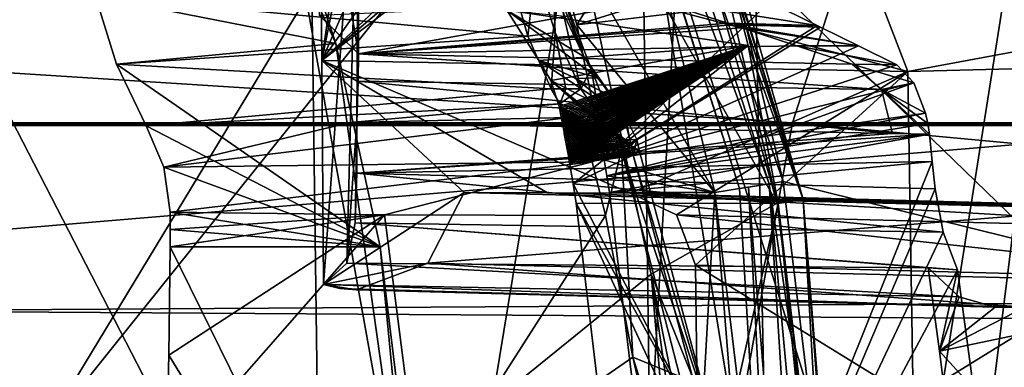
# Model space of a CAD drawing. Header units: metres. Extents: x -150 to 307, y -550 to 84.
# Tile 385 of 656: x 176.73 to 180.87, y 4.27 to 5.72. Entities that reach past the tile are written whole.
import ezdxf

# ---------------------------------------------------------------- set-up
doc = ezdxf.new("R2010")
doc.units = ezdxf.units.M
doc.layers.add('solid_26006363', color=7, linetype='CONTINUOUS')

msp = doc.modelspace()

# ---------------------------------------------------------------- linework, layer by layer
at = {"layer": 'solid_26006363'}
for points in [[(181.625504, 10.620572, 903.084717), (179.730576, 10.283745, 901.281677), (179.943771, 0, 901.830261)], [(181.625504, 10.620572, 903.084717), (179.943771, 0, 901.830261), (180.300247, 0, 902.172241)], [(181.625504, 10.620572, 903.084717), (180.300247, 0, 902.172241), (181.80658, 0, 903.60907)], [(179.730576, 10.283745, 901.281677), (177.958267, 5.855705, 899.794312), (178.037109, 0, 899.987976)], [(179.730576, 10.283745, 901.281677), (178.037109, 0, 899.987976), (179.162659, 0, 901.078247)], [(179.730576, 10.283745, 901.281677), (179.162659, 0, 901.078247), (179.943771, 0, 901.830261)], [(172.102798, 5.179073, 852.674438), (177.909012, 5.952627, 860.200317), (172.047501, 9.709399, 854.779663)], [(180.94339, 9.039507, 899.747498), (181.243057, 4.566667, 900.236633), (179.344193, 6.404915, 898.328064)], [(179.589874, 6.503469, 861.480896), (183.44072, 8.010576, 865.296753), (184.222412, 3.986854, 865.444702)], [(178.86116, 7.797574, 861.200989), (178.963699, 7.84883, 861.202759), (179.879288, 5.036791, 861.516296)], [(178.963699, 7.84883, 861.202759), (179.589874, 6.503469, 861.480896), (179.938644, 5.046402, 861.558228)], [(178.963699, 7.84883, 861.202759), (179.938644, 5.046402, 861.558228), (179.879288, 5.036791, 861.516296)], [(178.86116, 7.797574, 861.200989), (179.879288, 5.036791, 861.516296), (179.755264, 5.016676, 861.503296)], [(179.297073, 6.454745, 861.489563), (178.86116, 7.797574, 861.200989), (179.755264, 5.016676, 861.503296)], [(177.958267, 5.855705, 899.794312), (174.411835, 7.725043, 896.199707), (174.40567, 0, 896.416138)], [(180.022522, 4.97122, 860.345215), (179.27388, 7.240706, 860.416199), (179.280746, 7.224276, 860.4198)], [(179.379303, 7.221056, 860.111877), (179.27388, 7.240706, 860.416199), (180.022522, 4.97122, 860.345215)], [(180.022522, 4.97122, 860.345215), (179.280746, 7.224276, 860.4198), (179.465149, 6.746392, 860.511292)], [(179.379303, 7.221056, 860.111877), (179.913528, 4.955575, 860.0354), (179.294037, 7.122289, 859.819214)], [(179.379303, 7.221056, 860.111877), (180.022522, 4.97122, 860.345215), (179.913528, 4.955575, 860.0354)], [(179.294037, 7.122289, 859.819214), (179.913528, 4.955575, 860.0354), (178.95578, 6.636835, 859.263977)], [(175.855179, 6.935004, 894.855896), (179.432434, 0.000028, 898.555115), (176.563232, 0.000015, 895.739807)], [(175.855179, 6.935004, 894.855896), (179.344193, 6.404915, 898.328064), (179.432434, 0.000028, 898.555115)], [(177.935349, 6.876022, 866.531677), (177.989639, 5.743865, 866.675781), (178.154312, 5.582378, 867.537659)], [(178.155411, 6.651262, 867.588684), (177.935349, 6.876022, 866.531677), (178.154312, 5.582378, 867.537659)], [(180.022522, 4.97122, 860.345215), (179.465149, 6.746392, 860.511292), (179.637207, 6.214718, 860.585571)], [(172.83783, 5.822433, 851.356567), (178.95578, 6.636835, 859.263977), (173.62738, 0.000002, 851.318604)], [(178.95578, 6.636835, 859.263977), (179.383698, 4.657692, 859.312195), (173.62738, 0.000002, 851.318604)], [(178.155411, 6.651262, 867.588684), (178.00061, 5.553671, 868.619202), (177.992249, 6.4926, 868.643677)], [(178.155411, 6.651262, 867.588684), (178.007523, 4.614367, 868.598389), (178.00061, 5.553671, 868.619202)], [(178.155411, 6.651262, 867.588684), (178.105469, 4.703823, 868.216797), (178.007523, 4.614367, 868.598389)], [(178.155411, 6.651262, 867.588684), (178.14798, 5.294778, 867.895325), (178.105469, 4.703823, 868.216797)], [(178.155411, 6.651262, 867.588684), (178.153687, 5.467828, 867.803406), (178.14798, 5.294778, 867.895325)], [(178.155411, 6.651262, 867.588684), (178.154312, 5.582378, 867.537659), (178.153687, 5.467828, 867.803406)], [(179.913528, 4.955575, 860.0354), (179.383698, 4.657692, 859.312195), (178.95578, 6.636835, 859.263977)], [(179.938644, 5.046402, 861.558228), (179.589874, 6.503469, 861.480896), (184.222412, 3.986854, 865.444702)], [(178.180252, 6.442121, 868.746704), (177.992249, 6.4926, 868.643677), (178.00061, 5.553671, 868.619202)], [(178.926224, 6.260251, 861.985413), (179.297073, 6.454745, 861.489563), (179.650848, 4.999894, 861.565125)], [(179.297073, 6.454745, 861.489563), (179.755264, 5.016676, 861.503296), (179.650848, 4.999894, 861.565125)], [(177.786575, 6.445447, 860.187683), (178.059738, 5.625575, 860.302551), (177.049072, 5.823479, 861.445251)], [(177.909012, 5.952627, 860.200317), (178.059738, 5.625575, 860.302551), (177.786575, 6.445447, 860.187683)], [(178.36824, 6.391641, 868.849731), (178.180252, 6.442121, 868.746704), (178.00061, 5.553671, 868.619202)], [(178.519135, 6.284606, 868.930298), (178.36824, 6.391641, 868.849731), (178.00061, 5.553671, 868.619202)], [(180.387817, 0.000036, 899.481018), (179.432434, 0.000028, 898.555115), (179.344193, 6.404915, 898.328064)], [(181.243057, 4.566667, 900.236633), (181.351913, 0.000033, 900.409668), (179.344193, 6.404915, 898.328064)], [(180.387817, 0.000036, 899.481018), (179.344193, 6.404915, 898.328064), (181.351913, 0.000033, 900.409668)], [(53.365746, 5.290247, 673.443176), (54.968628, 6.367424, 673.933228), (289.06488, 5.292864, -97.483597)], [(54.968628, 6.367424, 673.933228), (290.670074, 6.369913, -96.992836), (289.06488, 5.292864, -97.483597)], [(60.530315, 6.367424, 675.633606), (62.133198, 5.290247, 676.123657), (296.237, 6.362432, -95.290863)], [(62.133198, 5.290247, 676.123657), (297.839539, 5.281072, -94.800919), (296.237, 6.362432, -95.290863)], [(162.935638, 5.292864, -284.842529), (179.977448, 5.292864, -282.295593), (163.084946, 6.369913, -286.514404)], [(179.977448, 5.292864, -282.295593), (180.323471, 6.369913, -283.93811), (163.084946, 6.369913, -286.514404)], [(163.602783, 6.362432, -292.312592), (181.523499, 6.362432, -289.634338), (163.751846, 5.281072, -293.98172)], [(181.523499, 6.362432, -289.634338), (181.868942, 5.281072, -291.274109), (163.751846, 5.281072, -293.98172)], [(179.977448, 5.292864, -282.295593), (196.598343, 5.292864, -277.750793), (180.323471, 6.369913, -283.93811)], [(196.598343, 5.292864, -277.750793), (197.13623, 6.369913, -279.34082), (180.323471, 6.369913, -283.93811)], [(178.579239, 6.101172, 868.957825), (178.519135, 6.284606, 868.930298), (178.00061, 5.553671, 868.619202)], [(179.071594, 5.703957, 862.031189), (178.926224, 6.260251, 861.985413), (179.650848, 4.999894, 861.565125)], [(179.304825, 6.07936, 862.713135), (178.926224, 6.260251, 861.985413), (179.071594, 5.703957, 862.031189)], [(179.791656, 5.617289, 860.636902), (179.637207, 6.214718, 860.585571), (178.777893, 5.764934, 861.865784)], [(180.022522, 4.97122, 860.345215), (179.637207, 6.214718, 860.585571), (179.791656, 5.617289, 860.636902)], [(178.580215, 6.050392, 868.956726), (178.579239, 6.101172, 868.957825), (178.00061, 5.553671, 868.619202)], [(178.580215, 6.050392, 868.956726), (178.00061, 5.553671, 868.619202), (178.581192, 5.999354, 868.955688)], [(179.686569, 5.894563, 863.460388), (179.304825, 6.07936, 862.713135), (179.071594, 5.703957, 862.031189)], [(180.462646, 5.507828, 869.987854), (178.581192, 5.999354, 868.955688), (178.00061, 5.553671, 868.619202)], [(180.462646, 5.507828, 869.987854), (180.327087, 5.857625, 869.923218), (178.581192, 5.999354, 868.955688)], [(172.102798, 5.179073, 852.674438), (178.388641, 3.292914, 860.247986), (177.909012, 5.952627, 860.200317)], [(177.909012, 5.952627, 860.200317), (178.388641, 3.292914, 860.247986), (178.059738, 5.625575, 860.302551)], [(178.797516, 5.896899, 863.031311), (178.866241, 5.6559, 863.026794), (178.898041, 5.940388, 862.893311)], [(178.866241, 5.6559, 863.026794), (178.980423, 5.671069, 862.883057), (178.898041, 5.940388, 862.893311)], [(178.980423, 5.671069, 862.883057), (178.969589, 5.947491, 862.730347), (178.898041, 5.940388, 862.893311)], [(178.969589, 5.947491, 862.730347), (179.101456, 5.570464, 862.517639), (178.95517, 5.932834, 862.555969)], [(178.95517, 5.932834, 862.555969), (179.101456, 5.570464, 862.517639), (179.020737, 5.739561, 862.56189)], [(178.969589, 5.947491, 862.730347), (179.131577, 5.519302, 862.677307), (179.101456, 5.570464, 862.517639)], [(178.969589, 5.947491, 862.730347), (179.088181, 5.434511, 862.818542), (179.131577, 5.519302, 862.677307)], [(178.980423, 5.671069, 862.883057), (179.088181, 5.434511, 862.818542), (178.969589, 5.947491, 862.730347)], [(180.462646, 5.507828, 869.987854), (182.677139, 5.920622, 867.372864), (180.327087, 5.857625, 869.923218)], [(180.462646, 5.507828, 869.987854), (182.810684, 5.568254, 867.443298), (182.677139, 5.920622, 867.372864)], [(177.049072, 5.823479, 861.445251), (178.866241, 5.6559, 863.026794), (178.797516, 5.896899, 863.031311)], [(179.881729, 5.799089, 863.843628), (179.686569, 5.894563, 863.460388), (179.071594, 5.703957, 862.031189)], [(177.958267, 5.855705, 899.794312), (174.40567, 0, 896.416138), (178.037109, 0, 899.987976)], [(177.138184, 5.53786, 861.462158), (178.866241, 5.6559, 863.026794), (177.049072, 5.823479, 861.445251)], [(178.059738, 5.625575, 860.302551), (177.138184, 5.53786, 861.462158), (177.049072, 5.823479, 861.445251)], [(177.989639, 5.743865, 866.675781), (179.405624, 5.808721, 864.399231), (178.154312, 5.582378, 867.537659)], [(179.405624, 5.808721, 864.399231), (179.704971, 5.710288, 864.665466), (178.154312, 5.582378, 867.537659)], [(179.881729, 5.799089, 863.843628), (179.071594, 5.703957, 862.031189), (179.185806, 5.137814, 862.051636)], [(180.080826, 5.701114, 864.238464), (179.881729, 5.799089, 863.843628), (179.185806, 5.137814, 862.051636)], [(179.405624, 5.808721, 864.399231), (179.881729, 5.799089, 863.843628), (180.080826, 5.701114, 864.238464)], [(179.405624, 5.808721, 864.399231), (180.080826, 5.701114, 864.238464), (179.704971, 5.710288, 864.665466)], [(179.791656, 5.617289, 860.636902), (178.777893, 5.764934, 861.865784), (178.911743, 5.553397, 861.770996)], [(179.157974, 5.480983, 862.471497), (178.911743, 5.553397, 861.770996), (178.777893, 5.764934, 861.865784)], [(179.101456, 5.570464, 862.517639), (179.157974, 5.480983, 862.471497), (178.777893, 5.764934, 861.865784)], [(179.020737, 5.739561, 862.56189), (179.101456, 5.570464, 862.517639), (178.777893, 5.764934, 861.865784)], [(179.704971, 5.710288, 864.665466), (179.727173, 5.702989, 864.685181), (178.154312, 5.582378, 867.537659)], [(179.704971, 5.710288, 864.665466), (180.080826, 5.701114, 864.238464), (180.0952, 5.694032, 864.267029)], [(179.704971, 5.710288, 864.665466), (180.0952, 5.694032, 864.267029), (179.727173, 5.702989, 864.685181)], [(179.727173, 5.702989, 864.685181), (179.764587, 5.690682, 864.718445), (178.154312, 5.582378, 867.537659)], [(179.764587, 5.690682, 864.718445), (179.996002, 5.614789, 864.922913), (178.154312, 5.582378, 867.537659)], [(178.866241, 5.6559, 863.026794), (178.964142, 5.434415, 862.969971), (178.980423, 5.671069, 862.883057)], [(178.980423, 5.671069, 862.883057), (178.964142, 5.434415, 862.969971), (179.026123, 5.434415, 862.894226)], [(178.980423, 5.671069, 862.883057), (179.026123, 5.434415, 862.894226), (179.088181, 5.434511, 862.818542)], [(179.185806, 5.137814, 862.051636), (179.071594, 5.703957, 862.031189), (179.650848, 4.999894, 861.565125)], [(180.0952, 5.694032, 864.267029), (180.080826, 5.701114, 864.238464), (179.185806, 5.137814, 862.051636)], [(180.2547, 5.615291, 864.585022), (180.0952, 5.694032, 864.267029), (179.185806, 5.137814, 862.051636)], [(179.727173, 5.702989, 864.685181), (180.0952, 5.694032, 864.267029), (180.2547, 5.615291, 864.585022)], [(179.727173, 5.702989, 864.685181), (180.2547, 5.615291, 864.585022), (179.764587, 5.690682, 864.718445)], [(179.764587, 5.690682, 864.718445), (180.2547, 5.615291, 864.585022), (179.996002, 5.614789, 864.922913)], [(177.138184, 5.53786, 861.462158), (178.964142, 5.434415, 862.969971), (178.866241, 5.6559, 863.026794)], [(178.059738, 5.625575, 860.302551), (178.245712, 4.772818, 860.335999), (177.138184, 5.53786, 861.462158)], [(178.388641, 3.292914, 860.247986), (178.245712, 4.772818, 860.335999), (178.059738, 5.625575, 860.302551)], [(179.996002, 5.614789, 864.922913), (180.227798, 5.538888, 865.126892), (178.154312, 5.582378, 867.537659)], [(178.962265, 5.470369, 861.733582), (179.791656, 5.617289, 860.636902), (178.911743, 5.553397, 861.770996)], [(178.962265, 5.470369, 861.733582), (178.997086, 5.360664, 861.722168), (179.791656, 5.617289, 860.636902)], [(178.997086, 5.360664, 861.722168), (178.998505, 5.353519, 861.722412), (179.791656, 5.617289, 860.636902)], [(178.998505, 5.353519, 861.722412), (178.999908, 5.346375, 861.722656), (179.791656, 5.617289, 860.636902)], [(178.999908, 5.346375, 861.722656), (179.001328, 5.33923, 861.7229), (179.791656, 5.617289, 860.636902)], [(179.001328, 5.33923, 861.7229), (179.002731, 5.332085, 861.723083), (179.791656, 5.617289, 860.636902)], [(179.002731, 5.332085, 861.723083), (179.00412, 5.324941, 861.723328), (179.791656, 5.617289, 860.636902)], [(179.00412, 5.324941, 861.723328), (179.005508, 5.317797, 861.723572), (179.791656, 5.617289, 860.636902)], [(179.005508, 5.317797, 861.723572), (179.006897, 5.310652, 861.723755), (179.791656, 5.617289, 860.636902)], [(179.006897, 5.310652, 861.723755), (179.008286, 5.303508, 861.723938), (179.791656, 5.617289, 860.636902)], [(179.008286, 5.303508, 861.723938), (179.009659, 5.296365, 861.724182), (179.791656, 5.617289, 860.636902)], [(179.009659, 5.296365, 861.724182), (179.011032, 5.289221, 861.724365), (179.791656, 5.617289, 860.636902)], [(179.011032, 5.289221, 861.724365), (179.01239, 5.282077, 861.724548), (179.791656, 5.617289, 860.636902)], [(179.01239, 5.282077, 861.724548), (179.013748, 5.274934, 861.724792), (179.791656, 5.617289, 860.636902)], [(179.013748, 5.274934, 861.724792), (179.015106, 5.267791, 861.724976), (179.791656, 5.617289, 860.636902)], [(179.015106, 5.267791, 861.724976), (179.016449, 5.260648, 861.725159), (179.791656, 5.617289, 860.636902)], [(179.016449, 5.260648, 861.725159), (179.017792, 5.253505, 861.725342), (179.791656, 5.617289, 860.636902)], [(179.017792, 5.253505, 861.725342), (179.019119, 5.246363, 861.725525), (179.791656, 5.617289, 860.636902)], [(179.019119, 5.246363, 861.725525), (179.020462, 5.23922, 861.725647), (179.791656, 5.617289, 860.636902)], [(179.020462, 5.23922, 861.725647), (179.021774, 5.232078, 861.72583), (179.791656, 5.617289, 860.636902)], [(179.021774, 5.232078, 861.72583), (179.023102, 5.224936, 861.726013), (179.791656, 5.617289, 860.636902)], [(179.023102, 5.224936, 861.726013), (179.024414, 5.217794, 861.726135), (179.791656, 5.617289, 860.636902)], [(179.024414, 5.217794, 861.726135), (179.025726, 5.210652, 861.726318), (179.791656, 5.617289, 860.636902)], [(179.025726, 5.210652, 861.726318), (179.027023, 5.203511, 861.726501), (179.791656, 5.617289, 860.636902)], [(179.027023, 5.203511, 861.726501), (179.02832, 5.19637, 861.726624), (179.791656, 5.617289, 860.636902)], [(179.02832, 5.19637, 861.726624), (179.029617, 5.189229, 861.726746), (179.791656, 5.617289, 860.636902)], [(179.029617, 5.189229, 861.726746), (179.030899, 5.182089, 861.726929), (179.791656, 5.617289, 860.636902)], [(179.030899, 5.182089, 861.726929), (179.032181, 5.174948, 861.727051), (179.791656, 5.617289, 860.636902)], [(179.032181, 5.174948, 861.727051), (179.033447, 5.167808, 861.727173), (179.791656, 5.617289, 860.636902)], [(179.033447, 5.167808, 861.727173), (179.034714, 5.160668, 861.727295), (179.791656, 5.617289, 860.636902)], [(179.034714, 5.160668, 861.727295), (179.03598, 5.153529, 861.727417), (179.791656, 5.617289, 860.636902)], [(179.03598, 5.153529, 861.727417), (179.037231, 5.14639, 861.727539), (179.791656, 5.617289, 860.636902)], [(179.037231, 5.14639, 861.727539), (179.038498, 5.139251, 861.727661), (179.791656, 5.617289, 860.636902)], [(179.038498, 5.139251, 861.727661), (179.039734, 5.132112, 861.727783), (179.791656, 5.617289, 860.636902)], [(179.039734, 5.132112, 861.727783), (179.040985, 5.124974, 861.727905), (179.791656, 5.617289, 860.636902)], [(179.040985, 5.124974, 861.727905), (179.042145, 5.117825, 861.728027), (179.791656, 5.617289, 860.636902)], [(179.042145, 5.117825, 861.728027), (179.055862, 5.037094, 861.728699), (179.791656, 5.617289, 860.636902)], [(179.055862, 5.037094, 861.728699), (179.917908, 4.953752, 860.656433), (179.791656, 5.617289, 860.636902)], [(180.2547, 5.615291, 864.585022), (179.185806, 5.137814, 862.051636), (180.416, 5.535474, 864.907837)], [(180.022522, 4.97122, 860.345215), (179.791656, 5.617289, 860.636902), (179.917908, 4.953752, 860.656433)], [(179.996002, 5.614789, 864.922913), (180.2547, 5.615291, 864.585022), (180.416, 5.535474, 864.907837)], [(179.996002, 5.614789, 864.922913), (180.416, 5.535474, 864.907837), (180.227798, 5.538888, 865.126892)], [(178.598709, 5.000195, 868.936707), (178.00061, 5.553671, 868.619202), (178.007523, 4.614367, 868.598389)], [(179.297668, 4.997143, 869.325256), (180.462646, 5.507828, 869.987854), (178.00061, 5.553671, 868.619202)], [(178.00061, 5.553671, 868.619202), (178.598709, 5.000195, 868.936707), (178.948196, 4.998669, 869.130981)], [(178.948196, 4.998669, 869.130981), (179.297668, 4.997143, 869.325256), (178.00061, 5.553671, 868.619202)], [(178.153687, 5.467828, 867.803406), (178.154312, 5.582378, 867.537659), (180.351608, 5.432711, 865.235291)], [(178.154312, 5.582378, 867.537659), (180.227798, 5.538888, 865.126892), (180.351608, 5.432711, 865.235291)], [(179.276016, 5.311961, 862.363586), (178.962265, 5.470369, 861.733582), (178.911743, 5.553397, 861.770996)], [(179.065567, 5.478281, 862.091187), (178.911743, 5.553397, 861.770996), (179.157974, 5.480983, 862.471497)], [(179.276016, 5.311961, 862.363586), (178.911743, 5.553397, 861.770996), (179.065567, 5.478281, 862.091187)], [(179.101456, 5.570464, 862.517639), (179.219803, 5.40258, 862.414612), (179.157974, 5.480983, 862.471497)], [(179.266403, 5.3377, 862.552856), (179.219803, 5.40258, 862.414612), (179.101456, 5.570464, 862.517639)], [(179.131577, 5.519302, 862.677307), (179.266403, 5.3377, 862.552856), (179.101456, 5.570464, 862.517639)], [(180.484756, 4.133739, 869.963867), (182.810684, 5.568254, 867.443298), (180.462646, 5.507828, 869.987854)], [(180.50061, 2.758726, 869.946655), (182.810684, 5.568254, 867.443298), (180.484756, 4.133739, 869.963867)], [(180.50061, 2.758726, 869.946655), (182.944077, 2.821609, 867.298706), (182.810684, 5.568254, 867.443298)], [(177.263077, 5.279442, 861.403442), (178.964142, 5.434415, 862.969971), (177.138184, 5.53786, 861.462158)], [(178.245712, 4.772818, 860.335999), (177.263077, 5.279442, 861.403442), (177.138184, 5.53786, 861.462158)], [(179.131577, 5.519302, 862.677307), (179.088181, 5.434511, 862.818542), (179.166397, 5.320025, 862.755066)], [(179.131577, 5.519302, 862.677307), (179.250534, 5.221603, 862.682556), (179.266403, 5.3377, 862.552856)], [(179.131577, 5.519302, 862.677307), (179.166397, 5.320025, 862.755066), (179.250534, 5.221603, 862.682556)], [(180.487335, 5.460452, 865.035706), (180.416, 5.535474, 864.907837), (179.185806, 5.137814, 862.051636)], [(179.297668, 4.997143, 869.325256), (179.489929, 4.906525, 869.429871), (180.462646, 5.507828, 869.987854)], [(179.489929, 4.906525, 869.429871), (179.569809, 4.695899, 869.468811), (180.462646, 5.507828, 869.987854)], [(179.569809, 4.695899, 869.468811), (180.484756, 4.133739, 869.963867), (180.462646, 5.507828, 869.987854)], [(180.227798, 5.538888, 865.126892), (180.416, 5.535474, 864.907837), (180.487335, 5.460452, 865.035706)], [(180.351608, 5.432711, 865.235291), (180.227798, 5.538888, 865.126892), (180.487335, 5.460452, 865.035706)], [(178.153687, 5.467828, 867.803406), (180.398453, 5.247624, 865.278931), (178.14798, 5.294778, 867.895325)], [(178.153687, 5.467828, 867.803406), (180.351608, 5.432711, 865.235291), (180.398453, 5.247624, 865.278931)], [(179.200287, 5.255037, 862.127197), (178.997086, 5.360664, 861.722168), (178.962265, 5.470369, 861.733582)], [(179.298904, 5.202791, 862.324341), (178.962265, 5.470369, 861.733582), (179.276016, 5.311961, 862.363586)], [(179.287872, 5.208725, 862.302307), (178.962265, 5.470369, 861.733582), (179.298904, 5.202791, 862.324341)], [(179.211166, 5.249362, 862.148926), (179.200287, 5.255037, 862.127197), (178.962265, 5.470369, 861.733582)], [(179.222061, 5.243654, 862.170715), (179.211166, 5.249362, 862.148926), (178.962265, 5.470369, 861.733582)], [(179.232986, 5.237913, 862.192566), (179.222061, 5.243654, 862.170715), (178.962265, 5.470369, 861.733582)], [(179.243927, 5.232141, 862.214417), (179.232986, 5.237913, 862.192566), (178.962265, 5.470369, 861.733582)], [(179.254883, 5.226335, 862.236328), (179.243927, 5.232141, 862.214417), (178.962265, 5.470369, 861.733582)], [(179.265854, 5.220498, 862.258301), (179.254883, 5.226335, 862.236328), (178.962265, 5.470369, 861.733582)], [(179.276855, 5.214628, 862.280273), (179.265854, 5.220498, 862.258301), (178.962265, 5.470369, 861.733582)], [(179.287872, 5.208725, 862.302307), (179.276855, 5.214628, 862.280273), (178.962265, 5.470369, 861.733582)], [(179.065567, 5.478281, 862.091187), (179.157974, 5.480983, 862.471497), (179.219803, 5.40258, 862.414612)], [(179.276016, 5.311961, 862.363586), (179.065567, 5.478281, 862.091187), (179.219803, 5.40258, 862.414612)], [(179.866287, 5.236386, 863.585693), (180.487335, 5.460452, 865.035706), (179.185806, 5.137814, 862.051636)], [(179.866287, 5.236386, 863.585693), (180.537079, 5.333255, 865.097778), (180.487335, 5.460452, 865.035706)], [(180.351608, 5.432711, 865.235291), (180.487335, 5.460452, 865.035706), (180.537079, 5.333255, 865.097778)], [(177.263077, 5.279442, 861.403442), (179.000397, 5.372175, 862.94342), (178.964142, 5.434415, 862.969971)], [(179.026123, 5.434415, 862.894226), (178.964142, 5.434415, 862.969971), (179.000397, 5.372175, 862.94342)], [(179.000397, 5.372175, 862.94342), (179.166397, 5.320025, 862.755066), (179.088181, 5.434511, 862.818542)], [(179.000397, 5.372175, 862.94342), (179.088181, 5.434511, 862.818542), (179.026123, 5.434415, 862.894226)], [(180.351608, 5.432711, 865.235291), (180.537079, 5.333255, 865.097778), (180.546417, 5.289136, 865.102295)], [(180.351608, 5.432711, 865.235291), (180.546417, 5.289136, 865.102295), (180.552567, 5.244589, 865.099792)], [(180.398453, 5.247624, 865.278931), (180.351608, 5.432711, 865.235291), (180.552567, 5.244589, 865.099792)], [(179.276016, 5.311961, 862.363586), (179.219803, 5.40258, 862.414612), (179.266403, 5.3377, 862.552856)], [(178.119247, 5.293175, 862.131775), (179.000397, 5.372175, 862.94342), (177.263077, 5.279442, 861.403442)], [(178.119247, 5.293175, 862.131775), (179.039047, 5.314245, 862.913696), (179.000397, 5.372175, 862.94342)], [(179.007614, 5.354993, 861.743042), (178.998505, 5.353519, 861.722412), (178.997086, 5.360664, 861.722168)], [(179.200287, 5.255037, 862.127197), (179.007614, 5.354993, 861.743042), (178.997086, 5.360664, 861.722168)], [(179.007614, 5.354993, 861.743042), (178.999908, 5.346375, 861.722656), (178.998505, 5.353519, 861.722412)], [(179.018173, 5.349336, 861.763977), (178.999908, 5.346375, 861.722656), (179.007614, 5.354993, 861.743042)], [(179.018173, 5.349336, 861.763977), (179.001328, 5.33923, 861.7229), (178.999908, 5.346375, 861.722656)], [(179.000397, 5.372175, 862.94342), (179.039047, 5.314245, 862.913696), (179.166397, 5.320025, 862.755066)], [(179.028748, 5.343691, 861.784912), (179.001328, 5.33923, 861.7229), (179.018173, 5.349336, 861.763977)], [(179.028748, 5.343691, 861.784912), (179.002731, 5.332085, 861.723083), (179.001328, 5.33923, 861.7229)], [(179.039352, 5.338058, 861.805908), (179.002731, 5.332085, 861.723083), (179.028748, 5.343691, 861.784912)], [(179.039352, 5.338058, 861.805908), (179.00412, 5.324941, 861.723328), (179.002731, 5.332085, 861.723083)], [(179.049957, 5.332439, 861.827026), (179.00412, 5.324941, 861.723328), (179.039352, 5.338058, 861.805908)], [(179.189423, 5.260672, 862.105469), (179.018173, 5.349336, 861.763977), (179.007614, 5.354993, 861.743042)], [(179.200287, 5.255037, 862.127197), (179.189423, 5.260672, 862.105469), (179.007614, 5.354993, 861.743042)], [(179.189423, 5.260672, 862.105469), (179.028748, 5.343691, 861.784912), (179.018173, 5.349336, 861.763977)], [(179.189423, 5.260672, 862.105469), (179.039352, 5.338058, 861.805908), (179.028748, 5.343691, 861.784912)], [(179.039352, 5.338058, 861.805908), (179.189423, 5.260672, 862.105469), (179.178589, 5.266241, 862.08374)], [(179.178589, 5.266241, 862.08374), (179.049957, 5.332439, 861.827026), (179.039352, 5.338058, 861.805908)], [(179.323624, 5.222764, 862.509521), (179.266403, 5.3377, 862.552856), (179.250534, 5.221603, 862.682556)], [(179.298904, 5.202791, 862.324341), (179.276016, 5.311961, 862.363586), (179.266403, 5.3377, 862.552856)], [(179.323624, 5.222764, 862.509521), (179.298904, 5.202791, 862.324341), (179.266403, 5.3377, 862.552856)], [(177.336288, 5.106102, 861.366638), (179.135941, 5.128329, 862.858704), (179.039047, 5.314245, 862.913696)], [(178.119247, 5.293175, 862.131775), (177.336288, 5.106102, 861.366638), (179.039047, 5.314245, 862.913696)], [(178.14798, 5.294778, 867.895325), (178.140839, 4.873066, 867.973938), (178.105469, 4.703823, 868.216797)], [(178.14798, 5.294778, 867.895325), (178.14798, 5.081117, 867.895325), (178.140839, 4.873066, 867.973938)], [(178.14798, 5.294778, 867.895325), (180.398453, 5.247624, 865.278931), (178.14798, 5.081117, 867.895325)], [(179.049957, 5.332439, 861.827026), (179.005508, 5.317797, 861.723572), (179.00412, 5.324941, 861.723328)], [(179.060577, 5.326832, 861.848083), (179.005508, 5.317797, 861.723572), (179.049957, 5.332439, 861.827026)], [(179.060577, 5.326832, 861.848083), (179.006897, 5.310652, 861.723755), (179.005508, 5.317797, 861.723572)], [(179.071228, 5.321239, 861.869263), (179.006897, 5.310652, 861.723755), (179.060577, 5.326832, 861.848083)], [(179.071228, 5.321239, 861.869263), (179.008286, 5.303508, 861.723938), (179.006897, 5.310652, 861.723755)], [(179.081879, 5.315657, 861.890503), (179.008286, 5.303508, 861.723938), (179.071228, 5.321239, 861.869263)], [(179.081879, 5.315657, 861.890503), (179.009659, 5.296365, 861.724182), (179.008286, 5.303508, 861.723938)], [(179.09256, 5.310089, 861.911743), (179.009659, 5.296365, 861.724182), (179.081879, 5.315657, 861.890503)], [(179.09256, 5.310089, 861.911743), (179.011032, 5.289221, 861.724365), (179.009659, 5.296365, 861.724182)], [(179.103256, 5.304543, 861.933105), (179.011032, 5.289221, 861.724365), (179.09256, 5.310089, 861.911743)], [(179.103256, 5.304543, 861.933105), (179.01239, 5.282077, 861.724548), (179.011032, 5.289221, 861.724365)], [(179.113968, 5.299042, 861.954468), (179.01239, 5.282077, 861.724548), (179.103256, 5.304543, 861.933105)], [(179.113968, 5.299042, 861.954468), (179.013748, 5.274934, 861.724792), (179.01239, 5.282077, 861.724548)], [(179.124695, 5.293575, 861.975891), (179.013748, 5.274934, 861.724792), (179.113968, 5.299042, 861.954468)], [(179.039047, 5.314245, 862.913696), (179.250534, 5.221603, 862.682556), (179.166397, 5.320025, 862.755066)], [(179.039047, 5.314245, 862.913696), (179.135941, 5.128329, 862.858704), (179.250534, 5.221603, 862.682556)], [(179.178589, 5.266241, 862.08374), (179.060577, 5.326832, 861.848083), (179.049957, 5.332439, 861.827026)], [(179.178589, 5.266241, 862.08374), (179.071228, 5.321239, 861.869263), (179.060577, 5.326832, 861.848083)], [(179.071228, 5.321239, 861.869263), (179.178589, 5.266241, 862.08374), (179.16777, 5.271756, 862.062134)], [(179.16777, 5.271756, 862.062134), (179.081879, 5.315657, 861.890503), (179.071228, 5.321239, 861.869263)], [(179.156967, 5.277233, 862.040466), (179.09256, 5.310089, 861.911743), (179.081879, 5.315657, 861.890503)], [(179.16777, 5.271756, 862.062134), (179.156967, 5.277233, 862.040466), (179.081879, 5.315657, 861.890503)], [(179.146194, 5.282685, 862.018921), (179.103256, 5.304543, 861.933105), (179.09256, 5.310089, 861.911743)], [(179.156967, 5.277233, 862.040466), (179.146194, 5.282685, 862.018921), (179.09256, 5.310089, 861.911743)], [(179.124695, 5.293575, 861.975891), (179.113968, 5.299042, 861.954468), (179.103256, 5.304543, 861.933105)], [(179.135437, 5.288128, 861.997375), (179.124695, 5.293575, 861.975891), (179.103256, 5.304543, 861.933105)], [(179.146194, 5.282685, 862.018921), (179.135437, 5.288128, 861.997375), (179.103256, 5.304543, 861.933105)], [(179.866287, 5.236386, 863.585693), (179.197372, 5.06971, 862.052307), (180.537079, 5.333255, 865.097778)], [(180.546417, 5.289136, 865.102295), (180.537079, 5.333255, 865.097778), (179.197372, 5.06971, 862.052307)], [(52.118008, 3.784486, 673.061707), (53.365746, 5.290247, 673.443176), (287.815277, 3.786167, -97.865639)], [(53.365746, 5.290247, 673.443176), (289.06488, 5.292864, -97.483597), (287.815277, 3.786167, -97.865639)], [(62.133198, 5.290247, 676.123657), (63.380936, 3.784486, 676.505127), (297.839539, 5.281072, -94.800919)], [(63.380936, 3.784486, 676.505127), (299.085419, 3.771021, -94.420006), (297.839539, 5.281072, -94.800919)], [(162.819397, 3.786167, -283.541016), (179.708069, 3.786167, -281.016968), (162.935638, 5.292864, -284.842529)], [(179.708069, 3.786167, -281.016968), (179.977448, 5.292864, -282.295593), (162.935638, 5.292864, -284.842529)], [(163.751846, 5.281072, -293.98172), (181.868942, 5.281072, -291.274109), (163.867737, 3.771021, -295.279388)], [(181.868942, 5.281072, -291.274109), (182.137512, 3.771021, -292.54895), (163.867737, 3.771021, -295.279388)], [(178.119247, 5.293175, 862.131775), (177.263077, 5.279442, 861.403442), (177.336288, 5.106102, 861.366638)], [(178.245712, 4.772818, 860.335999), (177.336288, 5.106102, 861.366638), (177.263077, 5.279442, 861.403442)], [(179.124695, 5.293575, 861.975891), (179.015106, 5.267791, 861.724976), (179.013748, 5.274934, 861.724792)], [(179.135437, 5.288128, 861.997375), (179.015106, 5.267791, 861.724976), (179.124695, 5.293575, 861.975891)], [(179.135437, 5.288128, 861.997375), (179.016449, 5.260648, 861.725159), (179.015106, 5.267791, 861.724976)], [(179.146194, 5.282685, 862.018921), (179.016449, 5.260648, 861.725159), (179.135437, 5.288128, 861.997375)], [(179.146194, 5.282685, 862.018921), (179.017792, 5.253505, 861.725342), (179.016449, 5.260648, 861.725159)], [(179.156967, 5.277233, 862.040466), (179.017792, 5.253505, 861.725342), (179.146194, 5.282685, 862.018921)], [(179.156967, 5.277233, 862.040466), (179.019119, 5.246363, 861.725525), (179.017792, 5.253505, 861.725342)], [(179.16777, 5.271756, 862.062134), (179.019119, 5.246363, 861.725525), (179.156967, 5.277233, 862.040466)], [(179.16777, 5.271756, 862.062134), (179.020462, 5.23922, 861.725647), (179.019119, 5.246363, 861.725525)], [(179.178589, 5.266241, 862.08374), (179.020462, 5.23922, 861.725647), (179.16777, 5.271756, 862.062134)], [(179.178589, 5.266241, 862.08374), (179.021774, 5.232078, 861.72583), (179.020462, 5.23922, 861.725647)], [(179.189423, 5.260672, 862.105469), (179.021774, 5.232078, 861.72583), (179.178589, 5.266241, 862.08374)], [(179.189423, 5.260672, 862.105469), (179.023102, 5.224936, 861.726013), (179.021774, 5.232078, 861.72583)], [(179.200287, 5.255037, 862.127197), (179.023102, 5.224936, 861.726013), (179.189423, 5.260672, 862.105469)], [(179.200287, 5.255037, 862.127197), (179.024414, 5.217794, 861.726135), (179.023102, 5.224936, 861.726013)], [(179.211166, 5.249362, 862.148926), (179.024414, 5.217794, 861.726135), (179.200287, 5.255037, 862.127197)], [(180.546417, 5.289136, 865.102295), (179.197372, 5.06971, 862.052307), (180.552567, 5.244589, 865.099792)], [(179.708069, 3.786167, -281.016968), (196.179626, 3.786167, -276.513), (179.977448, 5.292864, -282.295593)], [(196.179626, 3.786167, -276.513), (196.598343, 5.292864, -277.750793), (179.977448, 5.292864, -282.295593)], [(180.398453, 5.247624, 865.278931), (180.552567, 5.244589, 865.099792), (178.14798, 5.081117, 867.895325)], [(180.564636, 5.130548, 865.085693), (178.14798, 5.081117, 867.895325), (180.552567, 5.244589, 865.099792)], [(179.211166, 5.249362, 862.148926), (179.025726, 5.210652, 861.726318), (179.024414, 5.217794, 861.726135)], [(179.222061, 5.243654, 862.170715), (179.025726, 5.210652, 861.726318), (179.211166, 5.249362, 862.148926)], [(179.222061, 5.243654, 862.170715), (179.027023, 5.203511, 861.726501), (179.025726, 5.210652, 861.726318)], [(179.232986, 5.237913, 862.192566), (179.027023, 5.203511, 861.726501), (179.222061, 5.243654, 862.170715)], [(179.232986, 5.237913, 862.192566), (179.02832, 5.19637, 861.726624), (179.027023, 5.203511, 861.726501)], [(179.243927, 5.232141, 862.214417), (179.02832, 5.19637, 861.726624), (179.232986, 5.237913, 862.192566)], [(179.254883, 5.226335, 862.236328), (179.02832, 5.19637, 861.726624), (179.243927, 5.232141, 862.214417)], [(179.254883, 5.226335, 862.236328), (179.029617, 5.189229, 861.726746), (179.02832, 5.19637, 861.726624)], [(179.265854, 5.220498, 862.258301), (179.029617, 5.189229, 861.726746), (179.254883, 5.226335, 862.236328)], [(179.265854, 5.220498, 862.258301), (179.030899, 5.182089, 861.726929), (179.029617, 5.189229, 861.726746)], [(179.276855, 5.214628, 862.280273), (179.030899, 5.182089, 861.726929), (179.265854, 5.220498, 862.258301)], [(179.276855, 5.214628, 862.280273), (179.032181, 5.174948, 861.727051), (179.030899, 5.182089, 861.726929)], [(179.287872, 5.208725, 862.302307), (179.032181, 5.174948, 861.727051), (179.276855, 5.214628, 862.280273)], [(179.135941, 5.128329, 862.858704), (179.255157, 5.200438, 862.684021), (179.250534, 5.221603, 862.682556)], [(179.866287, 5.236386, 863.585693), (179.185806, 5.137814, 862.051636), (179.197372, 5.06971, 862.052307)], [(180.552567, 5.244589, 865.099792), (179.197372, 5.06971, 862.052307), (179.208725, 5.000613, 862.052551)], [(180.564636, 5.130548, 865.085693), (180.552567, 5.244589, 865.099792), (179.208725, 5.000613, 862.052551)], [(179.333115, 5.178347, 862.51123), (179.323624, 5.222764, 862.509521), (179.250534, 5.221603, 862.682556)], [(179.255157, 5.200438, 862.684021), (179.333115, 5.178347, 862.51123), (179.250534, 5.221603, 862.682556)], [(179.300461, 5.195214, 862.324951), (179.298904, 5.202791, 862.324341), (179.323624, 5.222764, 862.509521)], [(179.300461, 5.195214, 862.324951), (179.323624, 5.222764, 862.509521), (179.308563, 5.156075, 862.328308)], [(179.333115, 5.178347, 862.51123), (179.308563, 5.156075, 862.328308), (179.323624, 5.222764, 862.509521)], [(172.102798, 5.179073, 852.674438), (178.592072, -0.000051, 860.264343), (178.388641, 3.292914, 860.247986)], [(172.102798, 5.179073, 852.674438), (173.048279, 2.244768, 853.187317), (178.592072, -0.000051, 860.264343)], [(179.287872, 5.208725, 862.302307), (179.033447, 5.167808, 861.727173), (179.032181, 5.174948, 861.727051)], [(179.287872, 5.208725, 862.302307), (179.298904, 5.202791, 862.324341), (179.033447, 5.167808, 861.727173)], [(179.298904, 5.202791, 862.324341), (179.034714, 5.160668, 861.727295), (179.033447, 5.167808, 861.727173)], [(179.300461, 5.195214, 862.324951), (179.034714, 5.160668, 861.727295), (179.298904, 5.202791, 862.324341)], [(179.300461, 5.195214, 862.324951), (179.03598, 5.153529, 861.727417), (179.034714, 5.160668, 861.727295)], [(179.300461, 5.195214, 862.324951), (179.30191, 5.188135, 862.325562), (179.03598, 5.153529, 861.727417)], [(179.30191, 5.188135, 862.325562), (179.037231, 5.14639, 861.727539), (179.03598, 5.153529, 861.727417)], [(179.30191, 5.188135, 862.325562), (179.304535, 5.175466, 862.326599), (179.037231, 5.14639, 861.727539)], [(179.304535, 5.175466, 862.326599), (179.038498, 5.139251, 861.727661), (179.037231, 5.14639, 861.727539)], [(179.304535, 5.175466, 862.326599), (179.039734, 5.132112, 861.727783), (179.038498, 5.139251, 861.727661)], [(179.304535, 5.175466, 862.326599), (179.306061, 5.168121, 862.327271), (179.039734, 5.132112, 861.727783)], [(179.135941, 5.128329, 862.858704), (179.259781, 5.179354, 862.685608), (179.255157, 5.200438, 862.684021)], [(179.135941, 5.128329, 862.858704), (179.192474, 4.903492, 862.885193), (179.259781, 5.179354, 862.685608)], [(179.192474, 4.903492, 862.885193), (179.30632, 4.309365, 863.102051), (179.259781, 5.179354, 862.685608)], [(179.255157, 5.200438, 862.684021), (179.259781, 5.179354, 862.685608), (179.333115, 5.178347, 862.51123)], [(179.652252, 3.99347, 862.8349), (179.333115, 5.178347, 862.51123), (179.259781, 5.179354, 862.685608)], [(179.50502, 4.227682, 862.91803), (179.652252, 3.99347, 862.8349), (179.259781, 5.179354, 862.685608)], [(179.30632, 4.309365, 863.102051), (179.50502, 4.227682, 862.91803), (179.259781, 5.179354, 862.685608)], [(179.300461, 5.195214, 862.324951), (179.308563, 5.156075, 862.328308), (179.306061, 5.168121, 862.327271)], [(179.300461, 5.195214, 862.324951), (179.306061, 5.168121, 862.327271), (179.304535, 5.175466, 862.326599)], [(179.300461, 5.195214, 862.324951), (179.304535, 5.175466, 862.326599), (179.30191, 5.188135, 862.325562)], [(179.652252, 3.99347, 862.8349), (179.308563, 5.156075, 862.328308), (179.333115, 5.178347, 862.51123)], [(180.564636, 5.130548, 865.085693), (180.576508, 5.016113, 865.07196), (178.14798, 5.081117, 867.895325)], [(179.306061, 5.168121, 862.327271), (179.040985, 5.124974, 861.727905), (179.039734, 5.132112, 861.727783)], [(179.306061, 5.168121, 862.327271), (179.308563, 5.156075, 862.328308), (179.040985, 5.124974, 861.727905)], [(179.308563, 5.156075, 862.328308), (179.042145, 5.117825, 861.728027), (179.040985, 5.124974, 861.727905)], [(179.308563, 5.156075, 862.328308), (179.055862, 5.037094, 861.728699), (179.042145, 5.117825, 861.728027)], [(179.641891, 3.911496, 862.664795), (179.055862, 5.037094, 861.728699), (179.308563, 5.156075, 862.328308)], [(179.197372, 5.06971, 862.052307), (179.185806, 5.137814, 862.051636), (179.650848, 4.999894, 861.565125)], [(179.509598, 2.508374, 862.052246), (180.564636, 5.130548, 865.085693), (179.208725, 5.000613, 862.052551)], [(179.641891, 3.911496, 862.664795), (179.308563, 5.156075, 862.328308), (179.652252, 3.99347, 862.8349)], [(179.509598, 2.508374, 862.052246), (180.576508, 5.016113, 865.07196), (180.564636, 5.130548, 865.085693)], [(177.363113, 4.917804, 861.381714), (179.135941, 5.128329, 862.858704), (177.336288, 5.106102, 861.366638)], [(178.245712, 4.772818, 860.335999), (177.363113, 4.917804, 861.381714), (177.336288, 5.106102, 861.366638)], [(178.26358, 4.906561, 862.12262), (179.135941, 5.128329, 862.858704), (177.363113, 4.917804, 861.381714)], [(178.26358, 4.906561, 862.12262), (179.192474, 4.903492, 862.885193), (179.135941, 5.128329, 862.858704)], [(178.140839, 4.873066, 867.973938), (178.14798, 5.081117, 867.895325), (180.61055, 4.8332, 865.085388)], [(178.14798, 5.081117, 867.895325), (180.576508, 5.016113, 865.07196), (180.61055, 4.8332, 865.085388)], [(179.208725, 5.000613, 862.052551), (179.197372, 5.06971, 862.052307), (179.650848, 4.999894, 861.565125)], [(179.879288, 5.036791, 861.516296), (179.938644, 5.046402, 861.558228), (180.244843, 2.519586, 861.556946)], [(180.244843, 2.519586, 861.556946), (179.938644, 5.046402, 861.558228), (184.222412, 3.986854, 865.444702)], [(179.055862, 5.037094, 861.728699), (179.069107, 4.955184, 861.72876), (179.917908, 4.953752, 860.656433)], [(179.641891, 3.911496, 862.664795), (179.069107, 4.955184, 861.72876), (179.055862, 5.037094, 861.728699)], [(179.509598, 2.508374, 862.052246), (180.61055, 4.8332, 865.085388), (180.576508, 5.016113, 865.07196)], [(179.650848, 4.999894, 861.565125), (179.755264, 5.016676, 861.503296), (180.055099, -0.000134, 861.561707)], [(179.755264, 5.016676, 861.503296), (179.879288, 5.036791, 861.516296), (179.792358, 5.022691, 861.498657)], [(179.755264, 5.016676, 861.503296), (179.792358, 5.022691, 861.498657), (180.055099, -0.000134, 861.561707)], [(179.792358, 5.022691, 861.498657), (179.879288, 5.036791, 861.516296), (180.199493, 0.00003, 861.496094)], [(179.792358, 5.022691, 861.498657), (180.199493, 0.00003, 861.496094), (180.055099, -0.000134, 861.561707)], [(179.879288, 5.036791, 861.516296), (180.244843, 2.519586, 861.556946), (180.346268, 0.000184, 861.556213)], [(179.879288, 5.036791, 861.516296), (180.346268, 0.000184, 861.556213), (180.199493, 0.00003, 861.496094)], [(178.445816, 4.703242, 868.844177), (178.598709, 5.000195, 868.936707), (178.007523, 4.614367, 868.598389)], [(181.290604, 4.93092, 866.019531), (178.598709, 5.000195, 868.936707), (178.445816, 4.703242, 868.844177)], [(181.290604, 4.93092, 866.019531), (178.948196, 4.998669, 869.130981), (178.598709, 5.000195, 868.936707)], [(181.290604, 4.93092, 866.019531), (179.297668, 4.997143, 869.325256), (178.948196, 4.998669, 869.130981)], [(179.509598, 2.508374, 862.052246), (179.208725, 5.000613, 862.052551), (179.650848, 4.999894, 861.565125)], [(181.932404, 4.843944, 866.585876), (179.489929, 4.906525, 869.429871), (179.297668, 4.997143, 869.325256)], [(181.530991, 4.93096, 866.236816), (179.297668, 4.997143, 869.325256), (181.290604, 4.93092, 866.019531)], [(181.530991, 4.93096, 866.236816), (181.76976, 4.930982, 866.451233), (179.297668, 4.997143, 869.325256)], [(181.932404, 4.843944, 866.585876), (179.297668, 4.997143, 869.325256), (181.76976, 4.930982, 866.451233)], [(179.509598, 2.508374, 862.052246), (179.650848, 4.999894, 861.565125), (179.953735, 2.504084, 861.562805)], [(179.953735, 2.504084, 861.562805), (179.650848, 4.999894, 861.565125), (180.055099, -0.000134, 861.561707)], [(180.197464, 2.63534, 860.029297), (179.913528, 4.955575, 860.0354), (180.022522, 4.97122, 860.345215)], [(180.022522, 4.97122, 860.345215), (179.917908, 4.953752, 860.656433), (180.41687, 0.000002, 860.33783)], [(180.022522, 4.97122, 860.345215), (180.41687, 0.000002, 860.33783), (180.308624, 0.000001, 860.027344)], [(180.197464, 2.63534, 860.029297), (180.022522, 4.97122, 860.345215), (180.308624, 0.000001, 860.027344)], [(181.181519, 4.634905, 865.883118), (181.290604, 4.93092, 866.019531), (178.445816, 4.703242, 868.844177)], [(179.36264, 2.485476, 861.721985), (179.917908, 4.953752, 860.656433), (179.069107, 4.955184, 861.72876)], [(180.050827, 2.837809, 863.316467), (179.069107, 4.955184, 861.72876), (179.641891, 3.911496, 862.664795)], [(179.36264, 2.485476, 861.721985), (179.069107, 4.955184, 861.72876), (180.050827, 2.837809, 863.316467)], [(180.211319, 2.481833, 860.650024), (179.917908, 4.953752, 860.656433), (179.36264, 2.485476, 861.721985)], [(180.197464, 2.63534, 860.029297), (179.383698, 4.657692, 859.312195), (179.913528, 4.955575, 860.0354)], [(180.41687, 0.000002, 860.33783), (179.917908, 4.953752, 860.656433), (180.211319, 2.481833, 860.650024)], [(178.26358, 4.906561, 862.12262), (177.34697, 3.861227, 861.588074), (178.419708, 3.695705, 862.50238)], [(177.357147, 4.3173, 861.501587), (177.34697, 3.861227, 861.588074), (178.26358, 4.906561, 862.12262)], [(177.357147, 4.3173, 861.501587), (178.26358, 4.906561, 862.12262), (177.363205, 4.772818, 861.411865)], [(178.245712, 4.772818, 860.335999), (177.36351, 4.84537, 861.397034), (177.363113, 4.917804, 861.381714)], [(178.26358, 4.906561, 862.12262), (177.363113, 4.917804, 861.381714), (177.36351, 4.84537, 861.397034)], [(178.26358, 4.906561, 862.12262), (177.36351, 4.84537, 861.397034), (177.363205, 4.772818, 861.411865)], [(178.26358, 4.906561, 862.12262), (178.419708, 3.695705, 862.50238), (179.192474, 4.903492, 862.885193)], [(178.419708, 3.695705, 862.50238), (179.30632, 4.309365, 863.102051), (179.192474, 4.903492, 862.885193)], [(182.010681, 4.630572, 866.631042), (179.569809, 4.695899, 869.468811), (179.489929, 4.906525, 869.429871)], [(181.932404, 4.843944, 866.585876), (182.010681, 4.630572, 866.631042), (179.489929, 4.906525, 869.429871)], [(178.245712, 4.772818, 860.335999), (177.363205, 4.772818, 861.411865), (177.36351, 4.84537, 861.397034)], [(178.105469, 4.703823, 868.216797), (178.140839, 4.873066, 867.973938), (180.547455, 4.683445, 865.304688)], [(178.140839, 4.873066, 867.973938), (180.670975, 4.675842, 865.167236), (180.547455, 4.683445, 865.304688)], [(178.140839, 4.873066, 867.973938), (180.61055, 4.8332, 865.085388), (180.670975, 4.675842, 865.167236)], [(179.509598, 2.508374, 862.052246), (180.670975, 4.675842, 865.167236), (180.61055, 4.8332, 865.085388)], [(178.535767, 2.391759, 860.320801), (177.357147, 4.3173, 861.501587), (177.363205, 4.772818, 861.411865)], [(178.535767, 2.391759, 860.320801), (177.363205, 4.772818, 861.411865), (178.245712, 4.772818, 860.335999)], [(178.388641, 3.292914, 860.247986), (178.535767, 2.391759, 860.320801), (178.245712, 4.772818, 860.335999)], [(178.105469, 4.703823, 868.216797), (180.677887, 4.562216, 865.410278), (178.007523, 4.614367, 868.598389)], [(178.445816, 4.703242, 868.844177), (178.007523, 4.614367, 868.598389), (178.145874, 4.591379, 868.674744)], [(178.105469, 4.703823, 868.216797), (180.547455, 4.683445, 865.304688), (180.677887, 4.562216, 865.410278)], [(180.95343, 4.519485, 865.659668), (178.445816, 4.703242, 868.844177), (178.145874, 4.591379, 868.674744)], [(181.181519, 4.634905, 865.883118), (178.445816, 4.703242, 868.844177), (180.95343, 4.519485, 865.659668)], [(179.509598, 2.508374, 862.052246), (180.73848, 4.177691, 865.165466), (180.670975, 4.675842, 865.167236)], [(179.569809, 4.695899, 869.468811), (179.585419, 3.470762, 869.450623), (180.484756, 4.133739, 869.963867)], [(182.010681, 4.630572, 866.631042), (179.585419, 3.470762, 869.450623), (179.569809, 4.695899, 869.468811)], [(180.594574, 4.335093, 865.304504), (180.677887, 4.562216, 865.410278), (180.547455, 4.683445, 865.304688)], [(180.594574, 4.335093, 865.304504), (180.547455, 4.683445, 865.304688), (180.670975, 4.675842, 865.167236)], [(180.73848, 4.177691, 865.165466), (180.594574, 4.335093, 865.304504), (180.670975, 4.675842, 865.167236)], [(179.383698, 4.657692, 859.312195), (179.782745, 0.000002, 859.352051), (173.62738, 0.000002, 851.318604)], [(180.044006, 0.000005, 859.690247), (179.782745, 0.000002, 859.352051), (179.383698, 4.657692, 859.312195)], [(180.197464, 2.63534, 860.029297), (180.308624, 0.000001, 860.027344), (179.383698, 4.657692, 859.312195)], [(180.044006, 0.000005, 859.690247), (179.383698, 4.657692, 859.312195), (180.308624, 0.000001, 860.027344)], [(178.007523, 4.614367, 868.598389), (178.075531, 4.596892, 868.635742), (178.145874, 4.591379, 868.674744)], [(180.82901, 4.519433, 865.544861), (178.075531, 4.596892, 868.635742), (178.007523, 4.614367, 868.598389)], [(180.677887, 4.562216, 865.410278), (180.82901, 4.519433, 865.544861), (178.007523, 4.614367, 868.598389)], [(180.82901, 4.519433, 865.544861), (178.145874, 4.591379, 868.674744), (178.075531, 4.596892, 868.635742)], [(180.95343, 4.519485, 865.659668), (178.145874, 4.591379, 868.674744), (180.82901, 4.519433, 865.544861)], [(182.010681, 4.630572, 866.631042), (179.596375, 2.245035, 869.437927), (179.585419, 3.470762, 869.450623)], [(182.069992, 3.404994, 866.562073), (179.596375, 2.245035, 869.437927), (182.010681, 4.630572, 866.631042)], [(180.594574, 4.335093, 865.304504), (182.010681, 4.630572, 866.631042), (180.95343, 4.519485, 865.659668)], [(180.594574, 4.335093, 865.304504), (180.638, 3.98727, 865.304321), (182.010681, 4.630572, 866.631042)], [(180.638, 3.98727, 865.304321), (182.069992, 3.404994, 866.562073), (182.010681, 4.630572, 866.631042)], [(180.594574, 4.335093, 865.304504), (180.82901, 4.519433, 865.544861), (180.677887, 4.562216, 865.410278)], [(180.594574, 4.335093, 865.304504), (180.95343, 4.519485, 865.659668), (180.82901, 4.519433, 865.544861)], [(178.535767, 2.391759, 860.320801), (177.34697, 3.861227, 861.588074), (177.357147, 4.3173, 861.501587)], [(178.419708, 3.695705, 862.50238), (179.495621, 3.489912, 863.427673), (179.30632, 4.309365, 863.102051)], [(179.30632, 4.309365, 863.102051), (179.506454, 3.674634, 863.398132), (179.50502, 4.227682, 862.91803)], [(179.495621, 3.489912, 863.427673), (179.506454, 3.674634, 863.398132), (179.30632, 4.309365, 863.102051)], [(180.73848, 4.177691, 865.165466), (180.638, 3.98727, 865.304321), (180.594574, 4.335093, 865.304504)]]:
    msp.add_3dface(points, dxfattribs=at)

doc.saveas('drawing.dxf')
